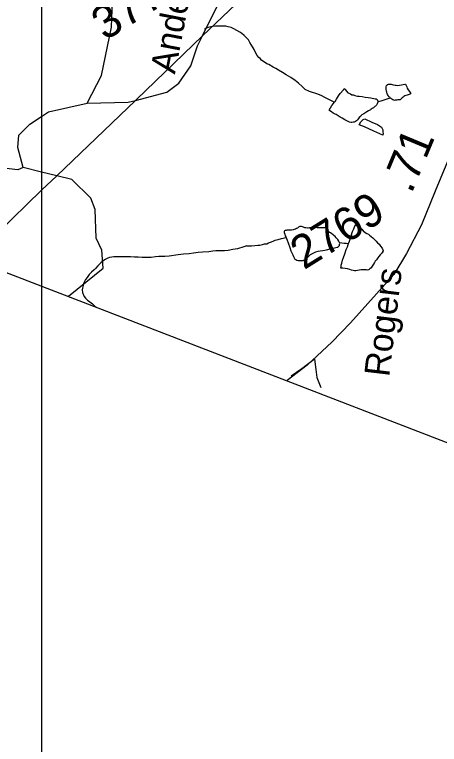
# Model space of a CAD drawing. Extents: x 2001466 to 31450019, y -30647475 to 847247.
# Drawn here: x 2059559 to 2062762, y 650626 to 656127 of the extents above; entities that cross this region are included whole.
import ezdxf

# ---------------------------------------------------------------- set-up
doc = ezdxf.new("R2010")
doc.units = 0
for name, color, linetype in [('Exist Boundary Political CountyLine', 7, 'Continuous'), ('Exist Hydrographic Creek Single Shore', 7, 'Continuous'), ('Exist Hydrographic Misc Water Feature', 7, 'Continuous'), ('Exist Road Non-System Type 51', 7, 'Continuous'), ('Exist Road Secondary Mileage Hundredths English Label', 7, 'Continuous'), ('Exist Road Secondary Type 41 Attributed', 7, 'Continuous'), ('Exist Road Secondary Type 51 Label', 7, 'Continuous'), ('Exist Road Secondary Type 51 Number Label', 7, 'Continuous'), ('Exist Utilities Electrical Transmission Line', 7, 'Continuous'), ('Map Preparation Inset Cut Line', 7, 'Continuous')]:
    doc.layers.add(name, color=color, linetype=linetype)

msp = doc.modelspace()

# ---------------------------------------------------------------- linework, layer by layer
at = {"layer": 'Exist Boundary Political CountyLine'}
msp.add_lwpolyline([(2025347, 667357.1), (2026293.9, 666990.5), (2073692.9, 648709.4), (2076162.7, 647794.5), (2078580.1, 646988.2), (2083338.8, 645254.9), (2086621.1, 644117.9)], dxfattribs=at)
at = {"layer": 'Exist Hydrographic Creek Single Shore'}
for p, q in [((2059762.4, 654940.2), (2059623.9, 654973.9)), ((2059876.5, 654912.4), (2059762.4, 654940.2))]:
    msp.add_line(p, q, dxfattribs=at)
for points in [[(2060107, 655459.6), (2060214.9, 655667.3), (2060288.9, 656033.3), (2060312.9, 656626.6), (2060337.9, 656668.8), (2060270.9, 656840.8), (2060070.9, 656808.7), (2059987.9, 656843.2), (2059912, 656966.1), (2059912, 657159.7), (2060094.9, 657526.8), (2060451.9, 657824.6), (2060702.1, 657944.2), (2060801.9, 658066.8), (2060828.3, 658173.9)], [(2059623.9, 654973.9), (2059582.9, 654958.4), (2059232.9, 654998.3), (2058940.9, 655191.2), (2058749, 655457.6), (2058698.9, 655573.4), (2058705.9, 656006.4), (2058639, 656106.2), (2058463.9, 656247.5), (2058281, 656329.9), (2057914, 656353.8), (2057805.9, 656405.2), (2057738.9, 656564.1), (2057730.1, 656669.2), (2057696, 656745.4)], [(2059762.4, 655359), (2059814.8, 655393.3), (2060107, 655459.6)], [(2059623.9, 654973.9), (2059582.9, 655125.8), (2059590.9, 655217.4), (2059673.9, 655301), (2059762.4, 655359)], [(2059965.4, 654003.9), (2060225.9, 654217), (2060216.9, 654351.7), (2060174.9, 654441.2), (2060166.9, 654657.8), (2060132.9, 654743.8), (2059991, 654884.5), (2059876.5, 654912.4)]]:
    msp.add_lwpolyline(points, dxfattribs=at)
at = {"layer": 'Exist Hydrographic Misc Water Feature'}
for points in [[(2060976.2, 655967.6), (2061130, 656278.7), (2061312.9, 656553.9), (2061745, 656919.1), (2061869.8, 657129.8), (2062337.3, 657348.8)], [(2061747.8, 655564.7), (2061727.7, 655586.6), (2061699.9, 655610.6), (2061673.8, 655630.6), (2061641.6, 655654.5), (2061605.7, 655674.3), (2061579.7, 655690.4), (2061549.6, 655708.3), (2061527.6, 655722.2), (2061509.6, 655732.2), (2061475.5, 655750.1), (2061461.6, 655756.1), (2061443.5, 655768), (2061431.4, 655776), (2061421.6, 655784), (2061409.5, 655796), (2061401.5, 655804), (2061387.4, 655819.9), (2061377.3, 655837.9), (2061365.4, 655863.9), (2061357.4, 655877.9), (2061345.3, 655897.8), (2061333.2, 655917.8), (2061321.3, 655937.8), (2061307.4, 655951.8), (2061289.1, 655969.7), (2061271.1, 655985.7), (2061257.2, 655995.7), (2061235.2, 656007.6), (2061211.2, 656019.6), (2061191.1, 656029.5), (2061169.2, 656035.5), (2061151.1, 656039.5), (2061133.1, 656041.4), (2061113.2, 656041.4), (2061095.2, 656039.3), (2061073.2, 656039.3), (2061053.1, 656037.3), (2061039.2, 656035.2), (2061019.1, 656031.2), (2061003.1, 656025.2), (2060991.2, 656015.1)], [(2060470.3, 655480.9), (2060707, 655542.5), (2060797.8, 655609.6), (2060888.9, 655742.2), (2060938.9, 655892.2), (2060976.2, 655967.6)], [(2062391.9, 655499.9), (2062387.8, 655503.9), (2062381.9, 655507.9), (2062375.7, 655517.9), (2062371.8, 655523.9), (2062367.7, 655533.9), (2062365.9, 655541.8), (2062363.8, 655549.8), (2062361.8, 655565.8), (2062361.6, 655573.8), (2062361.6, 655583.8), (2062363.6, 655591.8), (2062367.7, 655595.8), (2062371.6, 655599.8), (2062377.6, 655603.9), (2062381.7, 655603.9), (2062389.7, 655601.9), (2062397.7, 655601.9), (2062405.7, 655599.9), (2062415.7, 655598), (2062429.6, 655596), (2062435.6, 655596), (2062445.6, 655594), (2062475.6, 655598.1), (2062489.7, 655600.1), (2062501.6, 655602.1), (2062505.7, 655602.1), (2062509.6, 655598.1), (2062515.6, 655582.1), (2062519.7, 655572.1), (2062527.7, 655560.1), (2062535.9, 655548.1), (2062541.8, 655540.2), (2062545.7, 655534.2), (2062543.9, 655530.2), (2062533.8, 655526.1), (2062517.8, 655520.1), (2062509.8, 655518.1), (2062501.8, 655514.1), (2062493.8, 655510.1), (2062487.7, 655506.1), (2062481.7, 655500.1), (2062475.8, 655496), (2062468, 655488), (2062465.9, 655484), (2062455.9, 655484), (2062447.9, 655484), (2062439.9, 655482), (2062427.8, 655481.9), (2062423.9, 655479.9), (2062418, 655481.9), (2062413.9, 655483.9), (2062410, 655485.9), (2062403.8, 655489.9), (2062395.8, 655495.9), (2062391.9, 655499.9)], [(2061747.8, 655564.7), (2061779.8, 655550.7), (2061803.8, 655542.8), (2061819.8, 655538.8), (2061843.8, 655530.9), (2061871.9, 655516.9), (2061895.9, 655505), (2061925.8, 655491.1), (2061962.1, 655473.1), (2061972, 655469.1)], [(2061972, 655469.1), (2061976.1, 655473.1), (2061985.9, 655489.1), (2061993.9, 655503.1), (2062001.9, 655515.2), (2062014, 655533.2), (2062037.8, 655561.3), (2062043.7, 655569.2), (2062049.7, 655565.2), (2062063.8, 655547.3), (2062069.8, 655539.3), (2062079.8, 655535.3), (2062091.9, 655529.3), (2062102, 655523.4), (2062113.9, 655521.4), (2062123.9, 655517.4), (2062134, 655515.4), (2062143.8, 655513.4), (2062155.9, 655511.4), (2062179.9, 655509.5), (2062201.8, 655505.6), (2062224, 655501.6), (2062243.9, 655499.6), (2062253.9, 655497.6), (2062267.9, 655495.7), (2062277.9, 655493.7), (2062285.9, 655491.7), (2062291.8, 655487.7), (2062295.9, 655481.7), (2062298, 655475.7), (2062298, 655471.7)], [(2060107, 655459.6), (2060415, 655466.5), (2060470.3, 655480.9)], [(2062298, 655471.7), (2062298, 655467.7), (2062293.9, 655455.8), (2062288, 655445.7), (2062280, 655437.7), (2062274, 655433.7), (2062266, 655425.7), (2062256, 655419.7), (2062248, 655413.6), (2062242, 655409.6), (2062228.1, 655401.6), (2062213.9, 655393.6), (2062200.2, 655385.6), (2062192.2, 655379.6), (2062178, 655371.5), (2062170, 655365.5), (2062166.2, 655359.5), (2062158.2, 655351.5), (2062152.2, 655343.5), (2062144.2, 655333.5), (2062136.2, 655327.4), (2062130.3, 655321.4), (2062120.2, 655317.4), (2062112.2, 655315.4), (2062102.2, 655313.4), (2062096.2, 655313.4), (2062084.3, 655315.4), (2062070.2, 655323.3), (2062058.3, 655329.3), (2062048.2, 655335.3), (2062028.2, 655347.2), (2062014.2, 655355.2), (2061998.2, 655365.2), (2061984.1, 655373.2), (2061976.1, 655377.1), (2061962.1, 655385.1), (2061948.2, 655395.1), (2061936.1, 655403.1), (2061930.1, 655407.1), (2061940, 655425), (2061952.1, 655441), (2061964, 655457.1), (2061972, 655469.1)], [(2062298, 655471.7), (2062322, 655477.7), (2062351.9, 655487.8), (2062367.9, 655491.9), (2062391.9, 655499.9)], [(2062252.1, 655317.7), (2062294.3, 655297.8), (2062326.3, 655279.8), (2062334.3, 655259.8), (2062336.3, 655243.9), (2062338.4, 655227.9), (2062334.3, 655217.9), (2062268.5, 655247.7), (2062196.3, 655281.6), (2062156.3, 655297.5), (2062170.3, 655319.5), (2062186.2, 655335.5), (2062200.2, 655341.6), (2062252.1, 655317.7)], [(2062077.8, 654401.6), (2062083.9, 654419.6), (2062091.9, 654441.6), (2062097.9, 654459.6), (2062107.7, 654493.5), (2062115.7, 654513.6), (2062125.6, 654539.6), (2062129.7, 654541.6), (2062133.5, 654539.6), (2062145.6, 654533.6), (2062151.6, 654529.6), (2062161.6, 654523.7), (2062177.8, 654509.7), (2062187.7, 654497.7), (2062201.8, 654485.8), (2062215.8, 654477.8), (2062227.7, 654471.8), (2062235.7, 654465.8), (2062247.8, 654453.9), (2062259.7, 654443.9), (2062272, 654431.9), (2062285.9, 654419.9), (2062295.9, 654407.9), (2062307.8, 654395.9), (2062317.9, 654382), (2062330, 654366), (2062335.9, 654354), (2062338, 654350.1), (2062338, 654346.1), (2062334.1, 654338), (2062332, 654332), (2062325.9, 654326), (2062316, 654316), (2062306, 654304), (2062298.2, 654294), (2062288.2, 654279.9), (2062278.1, 654267.9), (2062272.2, 654257.9), (2062266, 654245.9), (2062256.2, 654229.9), (2062248.2, 654217.9), (2062236.3, 654209.9), (2062232.2, 654205.9), (2062226.2, 654203.9), (2062218.2, 654201.8), (2062210.2, 654203.8), (2062194.2, 654203.8), (2062172.3, 654203.8), (2062156.3, 654201.8), (2062144.2, 654197.7), (2062132.3, 654195.7), (2062122.3, 654195.7), (2062112.2, 654197.6), (2062100.3, 654201.6), (2062086.2, 654205.7), (2062068.1, 654211.5), (2062050.3, 654213.5), (2062034.3, 654215.5), (2062018.3, 654215.4), (2062020.2, 654227.4), (2062022.2, 654239.4), (2062026.3, 654253.5), (2062032, 654275.5), (2062040, 654297.5), (2062050.1, 654323.5), (2062052.1, 654331.5), (2062059.9, 654357.5), (2062064, 654367.5), (2062067.9, 654377.5), (2062074.1, 654393.6), (2062077.8, 654401.6)], [(2062009.9, 654409.4), (2062004, 654419.4), (2061996, 654431.4), (2061989.8, 654439.4), (2061983.9, 654445.4), (2061975.9, 654455.3), (2061965.8, 654463.3), (2061959.9, 654467.3), (2061949.8, 654475.3), (2061939.8, 654481.2), (2061933.8, 654485.2), (2061927.7, 654491.2), (2061921.7, 654499.2), (2061915.8, 654509.2), (2061909.8, 654515.2), (2061905.7, 654517.2), (2061901.8, 654519.2), (2061893.8, 654521.2), (2061881.7, 654519.1), (2061869.9, 654519.1), (2061857.8, 654519.1), (2061849.8, 654519.1), (2061841.8, 654521.1), (2061827.8, 654525.1), (2061817.8, 654529), (2061811.8, 654529), (2061805.7, 654527), (2061797.7, 654523), (2061783.7, 654520.9), (2061771.8, 654516.9), (2061767.7, 654516.9), (2061755.8, 654518.9), (2061747.8, 654520.9), (2061737.8, 654524.9), (2061729.8, 654526.9), (2061721.8, 654528.9), (2061713.8, 654530.8), (2061709.7, 654530.8), (2061699.7, 654524.8), (2061691.7, 654518.8), (2061683.7, 654514.8), (2061675.7, 654510.7), (2061667.9, 654506.7), (2061659.9, 654504.7), (2061645.9, 654502.7), (2061631.8, 654502.7), (2061621.9, 654502.7), (2061611.9, 654502.6), (2061605.9, 654500.6), (2061598, 654500.6), (2061593.9, 654498.6), (2061591.8, 654492.6), (2061591.8, 654484.6), (2061595.9, 654472.6), (2061599.8, 654460.6), (2061605.9, 654446.6)], [(2061308.2, 654384.1), (2061346.1, 654384.1), (2061370.1, 654386.3), (2061392.1, 654388.2), (2061408.1, 654390.3), (2061428.2, 654394.3), (2061442.1, 654398.3), (2061460, 654400.3), (2061474.1, 654406.4), (2061488, 654412.4), (2061507.9, 654420.5), (2061523.9, 654426.5), (2061534, 654428.5), (2061546.1, 654432.5), (2061570.1, 654438.5), (2061605.9, 654446.6)], [(2061605.9, 654446.6), (2061608, 654440.6), (2061613.9, 654426.7), (2061621.9, 654406.7), (2061634, 654370.7), (2061642, 654346.7), (2061656.2, 654316.7), (2061662.3, 654302.8), (2061666.2, 654292.8), (2061672.2, 654284.8), (2061678.3, 654280.8), (2061686.3, 654276.8), (2061696.2, 654274.9), (2061708.3, 654272.9), (2061720.2, 654272.9), (2061734.3, 654274.9), (2061746.2, 654280.9), (2061754.2, 654287), (2061764.2, 654295), (2061778.2, 654307), (2061790.1, 654319), (2061810.2, 654329), (2061830.1, 654339), (2061848.1, 654345.1), (2061862.1, 654347.1), (2061884.2, 654349.2), (2061910, 654355.2), (2061937.9, 654361.3), (2061958, 654367.3), (2061972, 654369.4), (2061990, 654373.4), (2061996, 654375.4), (2062004, 654381.4), (2062008.1, 654387.4), (2062009.9, 654393.4), (2062012, 654401.4), (2062009.9, 654409.4)], [(2061308.2, 654384.1), (2061288.1, 654378), (2061240.1, 654362), (2061204.3, 654355.9), (2061170.2, 654349.9), (2061142.3, 654347.8), (2061106.2, 654345.7), (2061076.3, 654345.7), (2061054.2, 654343.6), (2061024.2, 654339.6), (2060976.2, 654335.4), (2060942.2, 654333.4), (2060908.2, 654329.3), (2060874.3, 654325.3), (2060832.3, 654321.2), (2060792.3, 654317.1), (2060724.4, 654307), (2060692.4, 654304.9), (2060646.3, 654302.8), (2060622.3, 654300.8), (2060588.5, 654296.8), (2060562.4, 654296.7), (2060520.4, 654296.6), (2060490.5, 654298.6), (2060462.6, 654298.5), (2060432.4, 654300.4), (2060402.5, 654302.4), (2060386.5, 654302.4), (2060370.5, 654300.3), (2060358.4, 654300.3), (2060340.6, 654302.3), (2060324.6, 654302.3), (2060306.5, 654302.2), (2060292.6, 654300.2), (2060274.5, 654296.1), (2060262.4, 654292.1), (2060236.4, 654278.1), (2060208.7, 654256)], [(2062009.9, 654409.4), (2062043.9, 654405.5), (2062059.9, 654403.5), (2062077.8, 654401.6)], [(2060208.7, 654256), (2060186.6, 654234), (2060168.5, 654214), (2060158.7, 654204), (2060138.8, 654186), (2060120.8, 654167.9), (2060104.8, 654145.9), (2060092.9, 654129.8), (2060084.9, 654115.8), (2060078.9, 654099.8), (2060074.8, 654085.8), (2060073, 654075.8), (2060070.9, 654065.8), (2060069.1, 654051.8), (2060070.9, 654033.8), (2060073, 654025.8), (2060077.1, 654013.8), (2060083, 654001.8), (2060093.1, 653989.9), (2060107.2, 653975.9), (2060125.1, 653961.9), (2060145.2, 653948), (2060157.1, 653936), (2060169.4, 653925.2), (2060176.3, 653922.6)]]:
    msp.add_lwpolyline(points, dxfattribs=at)
at = {"layer": 'Exist Road Non-System Type 51'}
for points in [[(2061819.1, 653531.3), (2061723.6, 653457.2), (2061644.6, 653402.7)], [(2061819.1, 653531.3), (2061829.4, 653451.1), (2061838.2, 653392.9), (2061867.3, 653317.5)]]:
    msp.add_lwpolyline(points, dxfattribs=at)
at = {"layer": 'Exist Road Secondary Type 41 Attributed'}
msp.add_lwpolyline([(2064400.8, 655428.7), (2063962.2, 655391.7), (2063421.8, 655328.3), (2063058.7, 655290.3), (2063003.8, 655281.9), (2062927.8, 655235.4), (2062881.4, 655172), (2062834.9, 655049.5), (2062729.4, 654796), (2062628, 654542.5), (2062514, 654327), (2062418, 654168.5), (2062092.9, 653803.1), (2061951.4, 653657.3), (2061765.6, 653484.1), (2061613.7, 653368.2)], dxfattribs=at)
at = {"layer": 'Exist Utilities Electrical Transmission Line'}
for p, q in [((2062482.2, 657416.7), (2060976.2, 655967.6)), ((2060470.3, 655480.9), (2059876.5, 654912.4)), ((2059876.5, 654912.4), (2059762.4, 654803.2)), ((2059762.4, 654803.2), (2059225.5, 654289.3))]:
    msp.add_line(p, q, dxfattribs=at)
msp.add_lwpolyline([(2060976.2, 655967.6), (2060477.3, 655487.5), (2060470.3, 655480.9)], dxfattribs=at)
at = {"layer": 'Map Preparation Inset Cut Line'}
for p, q in [((2059762.4, 658173.9), (2059762.4, 655359)), ((2059762.4, 655359), (2059762.4, 654940.2)), ((2059762.4, 654940.2), (2059762.4, 654803.2)), ((2059762.4, 654803.2), (2059762.4, 654123.3))]:
    msp.add_line(p, q, dxfattribs=at)
msp.add_lwpolyline([(2059762.4, 654123.3), (2059762.4, 649349.5), (2072232.9, 649349.5)], dxfattribs=at)

# ---------------------------------------------------------------- texts
at = {"layer": 'Exist Road Secondary Mileage Hundredths English Label'}
msp.add_text('.71', height=250, rotation=67.3943, dxfattribs=at).set_placement((2062551.3, 654771.4))
at = {"layer": 'Exist Road Secondary Type 51 Label'}
for s, rotation, p in [('Andersonwood', 79.0567, (2060767.7, 655674.1)), ('Rogers', 83.2339, (2062383.3, 653392.3))]:
    msp.add_text(s, height=190, rotation=rotation, dxfattribs=at).set_placement(p)
at = {"layer": 'Exist Road Secondary Type 51 Number Label'}
for s, p in [('3772', (2060241, 655926.5)), ('2769', (2061740.4, 654199.7))]:
    msp.add_text(s, height=250, rotation=31.918, dxfattribs=at).set_placement(p)

doc.saveas('drawing.dxf')
